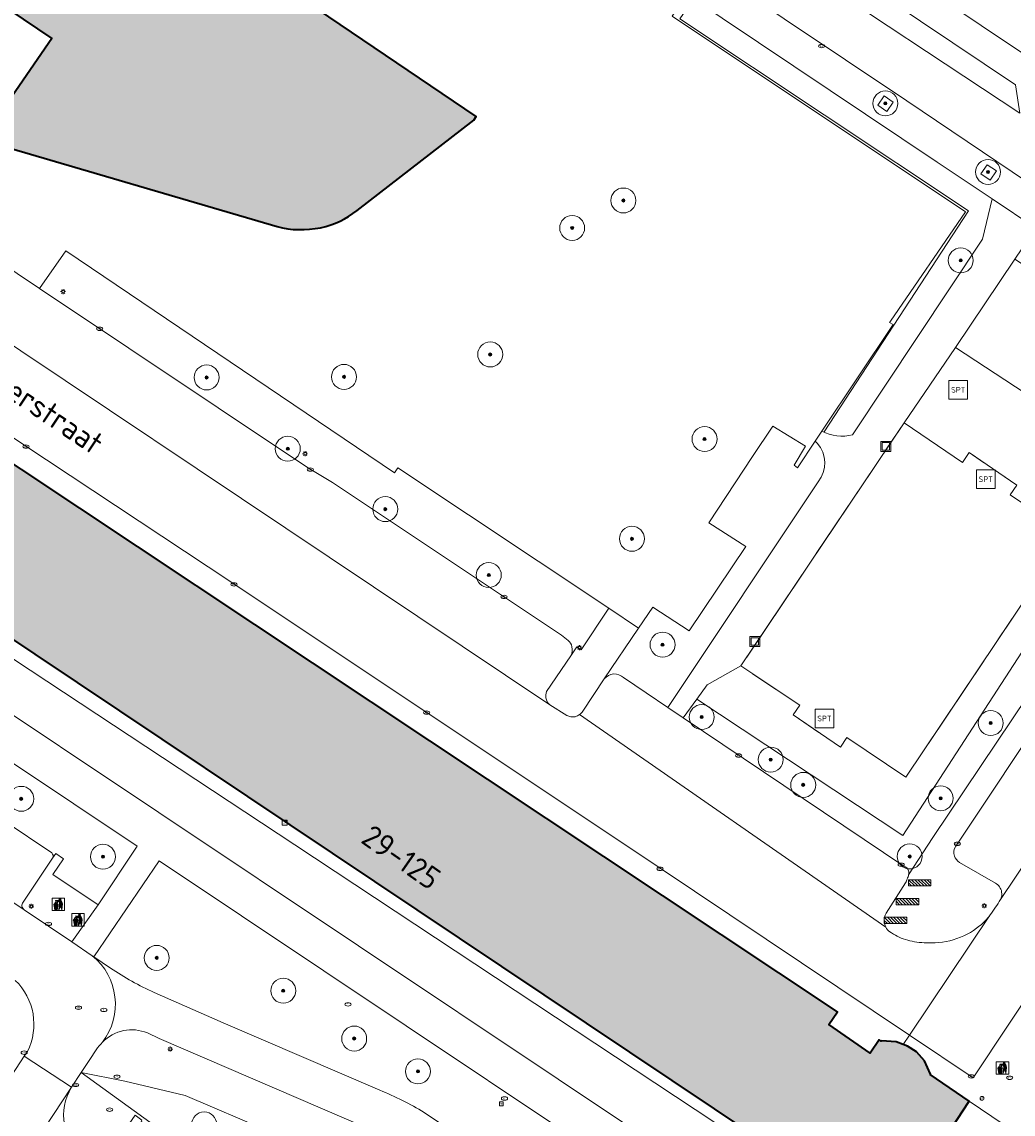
# Model space of a CAD drawing. Header units: metres. Extents: x 125349 to 128236, y 501602 to 503797.
# Tile 376 of 656: x 126907 to 126987, y 502109 to 502197. Entities that reach past the tile are written whole.
import ezdxf
from ezdxf.enums import TextEntityAlignment as Align

# ---------------------------------------------------------------- set-up
doc = ezdxf.new("R2010")
doc.units = ezdxf.units.M
doc.linetypes.add('IE-TERREINAFSCHEIDING-SO', pattern=[10, 8, -2])
doc.layers.get('0').update_dxf_attribs({"linetype": 'CONTINUOUS'})
for name, color, linetype, lineweight in [('B-WE-GR-BEPLANTING_CULTUUR_BOSPLANTSOEN-GV', 90, 'CONTINUOUS', 18), ('B-WE-GR-BEPLANTING_CULTUUR_HEESTERS-GV', 90, 'CONTINUOUS', 18), ('B-WE-GR-BOOM-S-500', 90, 'CONTINUOUS', 18), ('B-WE-GR-GROENVOORZIENING-GV', 80, 'CONTINUOUS', 18), ('B-WE-IE-AFVAL APART PLAATS-S', 7, 'CONTINUOUS', 18), ('B-WE-IE-MEUBILAIR-S', 7, 'CONTINUOUS', 18), ('B-WE-IE-MEUBILAIR_WEGMEUBILAIR-GV', 7, 'CONTINUOUS', 18), ('B-WE-IE-MEUBILAIR_WEGMEUBILAIR-S', 7, 'CONTINUOUS', 18), ('B-WE-IE-MEUBILAIR_WEGMEUBILAIR_AFVALBAK-S', 7, 'CONTINUOUS', 18), ('B-WE-IE-TERREINAFSCHEIDING-G', 210, 'IE-TERREINAFSCHEIDING-SO', 18), ('B-WE-IE-TERREINAFSCHEIDING_KUNSTMATIG_HEKWERK-G', 20, 'IE-TERREINAFSCHEIDING_KUNSTMATIG-SO', 18), ('B-WE-OG-BEBOUWING-GV', 7, 'CONTINUOUS', 35), ('B-WE-OG-BEBOUWING-T18', 10, 'CONTINUOUS', 18), ('B-WE-OG-BEBOUWING_TE AMOVEREN-V', 253, 'CONTINUOUS', 18), ('B-WE-OG-TERREIN_BEGROEID-GV', 7, 'CONTINUOUS', 18), ('B-WE-OG-TERREIN_ERF-GV', 7, 'CONTINUOUS', 18), ('B-WE-OG-TOPOGRAFIE-T18', 10, 'CONTINUOUS', 18), ('B-WE-VH-GESLOTENVERHARDING_ASFALT-GV', 10, 'CONTINUOUS', 18), ('B-WE-VH-GESLOTENVERHARDING_BETON-GV', 10, 'CONTINUOUS', 18), ('B-WE-VH-GESLOTENVERHARDING_KUNSTSTOF-GV', 10, 'CONTINUOUS', 18), ('B-WE-VH-ONVERHARD-GV', 252, 'CONTINUOUS', 18), ('B-WE-VH-OPENVERHARDING-GV', 90, 'CONTINUOUS', 18), ('B-WE-VH-OPENVERHARDING_BETONSTRAATSTEEN-GV', 90, 'CONTINUOUS', 18), ('B-WE-VH-OPENVERHARDING_TEGEL-GV', 90, 'CONTINUOUS', 18)]:
    doc.layers.add(name, color=color, linetype=linetype, lineweight=lineweight)
doc.layers.add('B-WE-OG-BEBOUWING-V', color=7, linetype='CONTINUOUS', lineweight=18, true_color=0xcc646e)
doc.styles.add('NLCS-ISO', font='NLCS-ISO.ttf')
doc.styles.add('NLCS-ISO-M1000-T18', font='NLCS-ISO.ttf', dxfattribs={"height": 1.8})
doc.linetypes.add('IE-TERREINAFSCHEIDING_KUNSTMATIG-SO', pattern='A,4,[82,NLCS.SHX,S=0.75,R=90,X=0,Y=0],4,-2', length=10)

# ---------------------------------------------------------------- blocks, each defined once
blk = doc.blocks.new('SIE-WEG_AFVALBAK-SO')
at = {"color": 0, "linetype": 'ByBlock', "lineweight": 18}
for points in [[(-2, -2), (2, -2), (2, 2), (-2, 2)], [(-1.5, -1.5), (1.5, -1.5), (1.5, 1.5), (-1.5, 1.5)]]:
    blk.add_lwpolyline(points, close=True, dxfattribs=at)
blk = doc.blocks.new('SIE-AFVAL APART PLAATS-SO')
h = blk.add_hatch(color=256)
h.dxf.hatch_style = 1
h.paths.add_polyline_path([(-0.09, 0.07), (-1.76, 0.07, 0.819081), (-1.79, -0.09), (-1.4, -2.19, 0.36153), (-1.37, -2.21), (-0.47, -2.21, 0.36153), (-0.44, -2.19), (-0.05, -0.09, 0.819081)])
h.paths.add_polyline_path([(-0.16, -0.1), (-0.2, -0.33), (-0.49, -0.33), (-0.47, -0.1)], flags=16)
h.paths.add_polyline_path([(-0.55, -0.1), (-0.58, -0.33), (-0.87, -0.33), (-0.87, -0.1)], flags=16)
h.paths.add_polyline_path([(-0.22, -0.42), (-0.27, -0.73), (-0.53, -0.73), (-0.5, -0.42)], flags=16)
h.paths.add_polyline_path([(-0.58, -0.42), (-0.61, -0.73), (-0.87, -0.73), (-0.87, -0.42)], flags=16)
h.paths.add_polyline_path([(-0.95, -0.1), (-0.95, -0.33), (-1.27, -0.33), (-1.29, -0.1)], flags=16)
h.paths.add_polyline_path([(-0.95, -0.42), (-0.95, -0.73), (-1.23, -0.73), (-1.26, -0.42)], flags=16)
h.paths.add_polyline_path([(-0.29, -0.83), (-0.34, -1.09), (-0.56, -1.09), (-0.54, -0.83)], flags=16)
h.paths.add_polyline_path([(-0.62, -0.83), (-0.65, -1.09), (-0.87, -1.09), (-0.87, -0.83)], flags=16)
h.paths.add_polyline_path([(-0.95, -0.83), (-0.95, -1.09), (-1.2, -1.09), (-1.22, -0.83)], flags=16)
h.paths.add_polyline_path([(-1.35, -0.33), (-1.64, -0.33), (-1.69, -0.1), (-1.37, -0.1)], flags=16)
h.paths.add_polyline_path([(-1.34, -0.42), (-1.31, -0.73), (-1.57, -0.73), (-1.63, -0.42)], flags=16)
h.paths.add_polyline_path([(-0.36, -1.18), (-0.41, -1.44), (-0.6, -1.44), (-0.57, -1.18)], flags=16)
h.paths.add_polyline_path([(-0.65, -1.18), (-0.68, -1.44), (-0.87, -1.44), (-0.87, -1.18)], flags=16)
h.paths.add_polyline_path([(-1.3, -0.83), (-1.28, -1.09), (-1.5, -1.09), (-1.55, -0.83)], flags=16)
h.paths.add_polyline_path([(-0.95, -1.18), (-0.95, -1.44), (-1.17, -1.44), (-1.19, -1.18)], flags=16)
h.paths.add_polyline_path([(-0.42, -1.53), (-0.47, -1.79), (-0.63, -1.79), (-0.6, -1.53)], flags=16)
h.paths.add_polyline_path([(-1.27, -1.18), (-1.25, -1.44), (-1.44, -1.44), (-1.49, -1.18)], flags=16)
h.paths.add_polyline_path([(-0.69, -1.53), (-0.71, -1.79), (-0.87, -1.79), (-0.87, -1.53)], flags=16)
h.paths.add_polyline_path([(-0.95, -1.53), (-0.95, -1.79), (-1.13, -1.79), (-1.16, -1.53)], flags=16)
h.paths.add_polyline_path([(-1.24, -1.53), (-1.22, -1.79), (-1.37, -1.79), (-1.42, -1.53)], flags=16)
h.paths.add_polyline_path([(-0.49, -1.89), (-0.53, -2.13), (-0.66, -2.13), (-0.64, -1.89)], flags=16)
h.paths.add_polyline_path([(-0.72, -1.89), (-0.74, -2.13), (-0.87, -2.13), (-0.87, -1.89)], flags=16)
h.paths.add_polyline_path([(-0.95, -1.89), (-0.95, -2.13), (-1.1, -2.13), (-1.12, -1.89)], flags=16)
h.paths.add_polyline_path([(-1.21, -1.89), (-1.18, -2.13), (-1.31, -2.13), (-1.35, -1.89)], flags=16)
h.paths.add_polyline_path([(-0.19, 0.78, -0.01173), (-0.3, 0.78, -0.148797), (-0.42, 1.03, -0.136076), (-0.69, 0.87), (-0.78, 0.85, -0.038293), (-1.14, 0.96), (-1.19, 0.81, -0.243822), (-1.56, 0.45, 0.344326), (-1, 0.22, -0.139345), (-0.6, 0.22, 0.618436), (-0.56, 0.27, -0.441494), (-0.47, 0.44, 0.309048)])
h.paths.add_polyline_path([(-0.49, 0.51, 0.351556), (-0.64, 0.31, 0.121061), (-1.02, 0.29, -0.288745), (-1.45, 0.42, 0.203599), (-1.12, 0.79), (-1.09, 0.87, 0.083075), (-0.28, 0.71, -0.242261)], flags=16)
h.paths.add_polyline_path([(-0.4, 0.79, -0.023345), (-0.63, 0.82, 0.07081), (-0.46, 0.9, 0.059965)], flags=16)
h.paths.add_polyline_path([(1.12, 1.48), (-1.07, 1.48, 0.860559), (-1.08, 1.42), (0.29, 1, -0.146703), (0.53, 0.28, 0.421968), (0.56, 0.25), (1.6, 0.31, 0.450293), (1.63, 0.34, 0.122241)])
h.paths.add_polyline_path([(0.26, 1.93, 1), (1.07, 1.93, 1)])
h.paths.add_polyline_path([(1.65, 0.15, 0.429303), (1.62, 0.18), (0.55, 0.23, 0.38429), (0.51, 0.2), (0.16, -2.16, 0.83726), (0.22, -2.18), (0.99, -0.78, -0.688204), (1.05, -0.78), (1.36, -2.14, 0.84934), (1.42, -2.14)])
for p, q in [((-0.09, 0.07), (-1.76, 0.07)), ((-1.4, -2.19), (-1.79, -0.09)), ((-1.37, -0.1), (-1.69, -0.1)), ((-1.64, -0.33), (-1.69, -0.1)), ((-1.64, -0.33), (-1.35, -0.33)), ((-1.63, -0.42), (-1.34, -0.42)), ((-1.57, -0.73), (-1.63, -0.42)), ((-1.57, -0.73), (-1.31, -0.73)), ((-1.55, -0.83), (-1.3, -0.83)), ((-1.5, -1.09), (-1.55, -0.83)), ((-1.5, -1.09), (-1.28, -1.09)), ((-1.49, -1.18), (-1.27, -1.18)), ((-1.44, -1.44), (-1.49, -1.18)), ((-1.44, -1.44), (-1.25, -1.44)), ((-1.42, -1.53), (-1.24, -1.53)), ((-1.37, -1.79), (-1.42, -1.53)), ((-1.37, -1.79), (-1.22, -1.79)), ((-1.37, -2.21), (-0.47, -2.21)), ((-1.31, -2.13), (-1.35, -1.89)), ((-1.35, -1.89), (-1.21, -1.89)), ((-1.31, -2.13), (-1.18, -2.13)), ((-0.95, -0.1), (-1.29, -0.1)), ((-1.27, -0.33), (-0.95, -0.33)), ((-1.26, -0.42), (-0.95, -0.42)), ((-1.23, -0.73), (-0.95, -0.73)), ((-1.22, -0.83), (-0.95, -0.83)), ((-1.2, -1.09), (-0.95, -1.09)), ((-1.19, -1.18), (-0.95, -1.18)), ((-1.17, -1.44), (-0.95, -1.44)), ((-1.16, -1.53), (-0.95, -1.53)), ((-1.13, -1.79), (-0.95, -1.79)), ((-1.12, -1.89), (-0.95, -1.89)), ((-1.1, -2.13), (-0.95, -2.13)), ((-0.95, -0.1), (-0.95, -0.33)), ((-0.95, -0.42), (-0.95, -0.73)), ((-0.95, -0.83), (-0.95, -1.09)), ((-0.95, -1.18), (-0.95, -1.44)), ((-0.95, -1.53), (-0.95, -1.79)), ((-0.95, -1.89), (-0.95, -2.13)), ((-0.87, -0.1), (-0.87, -0.33)), ((-0.55, -0.1), (-0.87, -0.1)), ((-0.87, -0.33), (-0.58, -0.33)), ((-0.87, -0.42), (-0.87, -0.73)), ((-0.87, -0.42), (-0.58, -0.42)), ((-0.87, -0.73), (-0.61, -0.73)), ((-0.87, -0.83), (-0.62, -0.83)), ((-0.87, -0.83), (-0.87, -1.09)), ((-0.87, -1.09), (-0.65, -1.09)), ((-0.87, -1.18), (-0.65, -1.18)), ((-0.87, -1.18), (-0.87, -1.44)), ((-0.87, -1.44), (-0.68, -1.44)), ((-0.87, -1.53), (-0.69, -1.53)), ((-0.87, -1.53), (-0.87, -1.79)), ((-0.87, -1.79), (-0.71, -1.79)), ((-0.87, -1.89), (-0.87, -2.13)), ((-0.87, -1.89), (-0.72, -1.89)), ((-0.87, -2.13), (-0.74, -2.13)), ((-0.66, -2.13), (-0.53, -2.13)), ((-0.64, -1.89), (-0.49, -1.89)), ((-0.63, -1.79), (-0.47, -1.79)), ((-0.6, -1.44), (-0.41, -1.44)), ((-0.6, -1.53), (-0.42, -1.53)), ((-0.57, -1.18), (-0.36, -1.18)), ((-0.56, -1.09), (-0.34, -1.09)), ((-0.54, -0.83), (-0.29, -0.83)), ((-0.53, -0.73), (-0.27, -0.73)), ((-0.53, -2.13), (-0.49, -1.89)), ((-0.5, -0.42), (-0.22, -0.42)), ((-0.49, -0.33), (-0.2, -0.33)), ((-0.16, -0.1), (-0.47, -0.1)), ((-0.47, -1.79), (-0.42, -1.53)), ((-0.44, -2.19), (-0.05, -0.09)), ((-0.41, -1.44), (-0.36, -1.18)), ((-0.34, -1.09), (-0.29, -0.83)), ((-0.27, -0.73), (-0.22, -0.42)), ((-0.2, -0.33), (-0.16, -0.1))]:
    blk.add_line(p, q)
blk.add_lwpolyline([(-2.5, -2.51), (2.5, -2.51), (2.5, 2.49), (-2.5, 2.49)], close=True)
for points in [[(-0.78, 0.85, -0.038293), (-1.14, 0.96), (-1.19, 0.81, -0.243822), (-1.56, 0.45, 0.344326), (-1, 0.22, -0.139345), (-0.6, 0.22, 0.618436), (-0.56, 0.27, -0.441494), (-0.47, 0.44, 0.309048), (-0.19, 0.78, -0.01173), (-0.3, 0.78, -0.01173)], [(-0.78, 0.85), (-0.69, 0.87, 0.136076), (-0.42, 1.03, 0.156405), (-0.29, 0.77)], [(-0.78, 0.85), (-0.69, 0.87, 0.136076), (-0.42, 1.03, 0.148797), (-0.3, 0.78, 0.148797)], [(-0.63, 0.82, 0.07081), (-0.46, 0.9, 0.059965), (-0.4, 0.79, 0.059965)], [(-0.4, 0.79, -0.023345), (-0.63, 0.82)]]:
    blk.add_lwpolyline(points, format="xyb")
for points in [[(-1.09, 0.87), (-1.12, 0.79, -0.203599), (-1.45, 0.42, 0.288745), (-1.02, 0.29, -0.121061), (-0.64, 0.31, -0.351556), (-0.49, 0.51, 0.242261), (-0.28, 0.71, -0.083075)], [(-1.07, 1.48), (1.12, 1.48, -0.122241), (1.63, 0.34, -0.450293), (1.6, 0.31), (0.56, 0.25, -0.421968), (0.53, 0.28, 0.146703), (0.29, 1), (-1.08, 1.42, -0.860559)], [(0.55, 0.23), (1.62, 0.18, -0.429303), (1.65, 0.15), (1.42, -2.14, -0.84934), (1.36, -2.14), (1.05, -0.78, 0.688204), (0.99, -0.78), (0.22, -2.18, -0.83726), (0.16, -2.16), (0.51, 0.2, -0.38429)]]:
    blk.add_lwpolyline(points, format="xyb", close=True)
for points in [[(-1.35, -0.33), (-1.37, -0.1)], [(-1.31, -0.73), (-1.34, -0.42)], [(-1.28, -1.09), (-1.3, -0.83)], [(-1.27, -0.33), (-1.29, -0.1)], [(-1.25, -1.44), (-1.27, -1.18)], [(-1.23, -0.73), (-1.26, -0.42)], [(-1.22, -1.79), (-1.24, -1.53)], [(-1.2, -1.09), (-1.22, -0.83)], [(-1.18, -2.13), (-1.21, -1.89)], [(-1.17, -1.44), (-1.19, -1.18)], [(-1.18, -2.22), (-1.18, -2.21)], [(-1.13, -1.79), (-1.16, -1.53)], [(-1.1, -2.13), (-1.12, -1.89)], [(-0.74, -2.13), (-0.72, -1.89)], [(-0.71, -1.79), (-0.69, -1.53)], [(-0.68, -1.44), (-0.65, -1.18)], [(-0.66, -2.13), (-0.64, -1.89)], [(-0.65, -1.09), (-0.62, -0.83)], [(-0.63, -1.79), (-0.6, -1.53)], [(-0.61, -0.73), (-0.58, -0.42)], [(-0.6, -1.44), (-0.57, -1.18)], [(-0.58, -0.33), (-0.55, -0.1)], [(-0.56, -1.09), (-0.54, -0.83)], [(-0.53, -0.73), (-0.5, -0.42)], [(-0.49, -0.33), (-0.47, -0.1)]]:
    blk.add_lwpolyline(points)
blk.add_circle((0.66, 1.93), 0.401)
for centre, radius, start, end in [((-1.76, -0.01), 0.0869, 90, 247.281), ((-0.09, -0.01), 0.0869, 292.719, 90), ((-1.37, -2.18), 0.0318, 190.4943, 270), ((-0.47, -2.18), 0.0318, 270, 349.5057)]:
    blk.add_arc(centre, radius, start, end)
blk = doc.blocks.new('SIE-MEUBILAIR_BORD_LOCATIEPAAL-SO')
blk.add_lwpolyline([(-0.75, -0.75), (0.75, -0.75), (0.75, 0.75), (-0.75, 0.75)], close=True)
at = {"style": 'NLCS-ISO'}
blk.add_text('lp', height=0.75, dxfattribs=at).set_placement((0.01, 0.12), align=Align.MIDDLE_CENTER)
blk = doc.blocks.new('SIE-MEUBILAIR_KAST_CAI-SO')
for points in [[(-1, 1), (1, 1), (1, 0.84), (-1, 0.84)], [(-1, 0.76), (1, 0.76), (1, -1), (-1, -1)]]:
    blk.add_lwpolyline(points, close=True)
at = {"style": 'NLCS-ISO'}
blk.add_text('cai', height=0.75, dxfattribs=at).set_placement((0, 0), align=Align.MIDDLE_CENTER)
blk = doc.blocks.new('SIE-MEUBILAIR_PAAL_LICHTMAST-SO')
for points in [[(-0.62, 0), (-1, 0)], [(-0.71, 0.71), (-0.44, 0.44)], [(0, 1), (0, 0.62)], [(0.44, 0.44), (0.71, 0.71)], [(1, 0), (0.62, 0)], [(-0.71, -0.71), (-0.44, -0.44)], [(0, -0.62), (0, -1)], [(0.44, -0.44), (0.71, -0.71)]]:
    blk.add_lwpolyline(points)
blk.add_circle((0, 0), 0.5)
blk = doc.blocks.new('SIE-MEUBILAIR_PAAL_AFSLUITPAAL-SO')
blk.add_circle((0, 0), 0.75)
at = {"style": 'NLCS-ISO'}
blk.add_text('af', height=0.75, dxfattribs=at).set_placement((0, 0.05), align=Align.MIDDLE_CENTER)
blk = doc.blocks.new('SIE-MEUBILAIR_PUT_DRAINAGEPUT-SO')
blk.add_ellipse((0, 0), major_axis=(1.25, 0), ratio=0.54)
at = {"style": 'NLCS-ISO'}
blk.add_text('dr', height=0.75, dxfattribs=at).set_placement((0.03, 0), align=Align.MIDDLE_CENTER)
blk = doc.blocks.new('SIE-MEUBILAIR_PUT_WATERLEIDINGPUT-SO')
blk.add_ellipse((0, 0), major_axis=(1.25, 0), ratio=0.54)
at = {"style": 'NLCS-ISO'}
blk.add_text('wl', height=0.75, dxfattribs=at).set_placement((-0.14, 0), align=Align.MIDDLE_CENTER)
blk = doc.blocks.new('SIE-MEUBILAIR_PUT_KOLK-SO')
blk.add_ellipse((0, 0), major_axis=(1.25, 0), ratio=0.54)
at = {"style": 'NLCS-ISO'}
blk.add_text('klk', height=0.75, dxfattribs=at).set_placement((0.03, 0), align=Align.MIDDLE_CENTER)
blk = doc.blocks.new('SIE-MEUBILAIR_PUT_RIOOLPUT-SO')
blk.add_ellipse((0, 0), major_axis=(1.25, 0), ratio=0.54)
at = {"style": 'NLCS-ISO'}
blk.add_text('ri', height=0.75, dxfattribs=at).set_placement((-0.04, 0.07), align=Align.MIDDLE_CENTER)
blk = doc.blocks.new('SIE-MEUBILAIR_PUT_BRANDKRAAN-SO')
blk.add_ellipse((0, 0), major_axis=(1.25, 0), ratio=0.54)
at = {"style": 'NLCS-ISO'}
blk.add_text('bk', height=0.75, dxfattribs=at).set_placement((0.03, 0), align=Align.MIDDLE_CENTER)
blk = doc.blocks.new('SIE-WEG_FIETSREK-SO')
for p, q in [((-4.5, 1.25), (-2, -1.25)), ((-4.5, 0), (-3.25, -1.25)), ((-3.25, 1.25), (-0.75, -1.25)), ((-2, 1.25), (0.5, -1.25)), ((-0.75, 1.25), (1.75, -1.25)), ((0.5, 1.25), (3, -1.25)), ((1.76, 1.25), (4.26, -1.25)), ((3.01, 1.25), (4.5, -0.24)), ((4.26, 1.25), (4.5, 1.01))]:
    blk.add_line(p, q)
at = {"flags": 128}
blk.add_lwpolyline([(4.51, -1.25), (-4.51, -1.25), (-4.51, 1.25), (4.51, 1.25), (4.51, -1.25)], close=True, dxfattribs=at)
blk = doc.blocks.new('SIE-WEG_SPEELTOESTEL-SO')
at = {"flags": 128}
blk.add_lwpolyline([(-3.75, -3.75), (3.75, -3.75), (3.75, 3.75), (-3.75, 3.75)], close=True, dxfattribs=at)
at = {"style": 'NLCS-ISO'}
blk.add_text('SPT', height=2.25, dxfattribs=at).set_placement((0, 0), align=Align.MIDDLE_CENTER)
blk = doc.blocks.new('SGR-BOOM_01-SO')
at = {"linetype": 'ByBlock', "lineweight": 18}
h = blk.add_hatch(color=0, dxfattribs=at)
h.dxf.hatch_style = 1
edge = h.paths.add_edge_path()
edge.add_arc((0, 0), 0.25, 0, 360)
at = {"color": 0, "linetype": 'ByBlock', "lineweight": 18}
for radius in [2, 0.25]:
    blk.add_circle((0, 0), radius, dxfattribs=at)

msp = doc.modelspace()

# ---------------------------------------------------------------- hatches: boundary and pattern name
at = {"layer": 'B-WE-OG-BEBOUWING-V'}
msp.add_hatch(color=256, dxfattribs=at).paths.add_polyline_path([(126931.504, 502207.027), (126935.786, 502213.321), (126910.218, 502230.715), (126898.672, 502220.849), (126893.665, 502206.504), (126909.717, 502195.676), (126904.158, 502187.647), (126904.414, 502187.464), (126927.777, 502180.625), (126928.199, 502180.523), (126928.629, 502180.447), (126929.064, 502180.396), (126929.503, 502180.371), (126929.943, 502180.372), (126930.382, 502180.399), (126930.817, 502180.451), (126931.247, 502180.528), (126931.668, 502180.632), (126932.074, 502180.756), (126932.456, 502180.894), (126932.819, 502181.05), (126933.167, 502181.226), (126933.508, 502181.425), (126934.188, 502181.903), (126943.542, 502189.141), (126943.734, 502189.439), (126926.461, 502201.125), (126928.755, 502204.498), (126929.458, 502204.02)])
at = {"layer": 'B-WE-OG-BEBOUWING_TE AMOVEREN-V', "transparency": 33554508}
h = msp.add_hatch(color=256, dxfattribs=at)
h.dxf.hatch_style = 1
h.paths.add_polyline_path([(126977.965, 502115.09), (126977.418, 502115.292), (126976.235, 502115.382), (126976.201, 502115.333), (126976.044, 502115.44), (126975.32, 502114.374), (126971.998, 502116.674), (126972.702, 502117.709), (126883.88, 502176.688), (126883.177, 502175.652), (126879.815, 502177.892), (126880.538, 502178.957), (126880.381, 502179.064), (126880.415, 502179.114), (126879.895, 502180.181), (126879.247, 502180.901), (126878.562, 502181.388), (126877.65, 502181.717), (126876.486, 502181.783), (126876.452, 502181.733), (126873.325, 502183.857), (126869.278, 502177.95), (126868.778, 502178.25), (126868.229, 502177.349), (126868.629, 502176.999), (126866.781, 502174.146), (126870.282, 502171.697), (126870.881, 502172.748), (126874.382, 502170.449), (126873.783, 502169.448), (126874.292, 502169.108), (126969.611, 502105.377), (126969.75, 502105.288), (126976.713, 502100.829), (126978.711, 502103.683), (126979.311, 502103.333), (126979.961, 502104.234), (126979.361, 502104.584), (126983.257, 502110.54), (126980.13, 502112.664), (126980.164, 502112.714), (126979.674, 502113.772), (126979.031, 502114.498), (126978.326, 502114.956)])

# ---------------------------------------------------------------- linework, layer by layer
at = {"layer": 'B-WE-GR-BEPLANTING_CULTUUR_BOSPLANTSOEN-GV', "flags": 128}
for points in [[(126978.407, 502128.673), (126980.356, 502131.677), (126988.001, 502143.038), (127000, 502160.805), (127005.471, 502169.196), (127000, 502172.861), (126988.607, 502180.494), (126986.925, 502178.012), (126995.691, 502172.253), (126996.901, 502170.553), (127000, 502169.252), (127001.783, 502168.503), (127000, 502165.76), (126977.952, 502131.837), (126961.424, 502142.747)], [(126961.424, 502142.747), (126960.332, 502141.259)], [(126960.332, 502141.259), (126978.008, 502129.374)]]:
    msp.add_lwpolyline(points, dxfattribs=at)
at = {"layer": 'B-WE-GR-BEPLANTING_CULTUUR_BOSPLANTSOEN-GV'}
for points in [[(126978.008, 502129.374, -0.239463), (126978.407, 502128.992)], [(126978.407, 502128.992, -0.112854), (126978.407, 502128.673)]]:
    msp.add_lwpolyline(points, format="xyb", dxfattribs=at)
at = {"layer": 'B-WE-GR-BEPLANTING_CULTUUR_HEESTERS-GV', "flags": 128}
for points in [[(126973.909, 502163.931), (126984.337, 502179.616), (126985.115, 502182.833), (126980.702, 502185.789), (126960.623, 502199.238), (126960.573, 502199.168), (126959.455, 502197.467), (126982.968, 502181.811), (126976.945, 502173.044), (126976.876, 502172.942)], [(126951.325, 502146.235), (126951.811, 502146.954), (126952.162, 502146.699), (126954.369, 502150.031), (126937.452, 502161.299), (126937.172, 502160.877), (126910.834, 502178.682), (126908.727, 502175.647)], [(126908.727, 502175.647), (126930.196, 502161.311), (126932.221, 502160.098), (126950.56, 502147.875), (126951.11, 502147.464)], [(126976.876, 502172.942), (126977.165, 502172.783), (126971.452, 502164.216)], [(126909.777, 502130.017), (126910.04, 502130.377), (126910.649, 502129.952), (126909.8, 502128.699), (126913.416, 502126.27), (126916.555, 502130.973), (126890.979, 502148.031), (126888.504, 502144.269)], [(126902.035, 502135.557), (126909.699, 502130.432)]]:
    msp.add_lwpolyline(points, dxfattribs=at)
for points in [[(126969.347, 502104.569), (126969.75, 502105.288), (126969.611, 502105.377), (126874.292, 502169.108), (126873.523, 502167.788), (126929.202, 502131.076)], [(126912.07, 502112.831), (126925.114, 502103.405), (126929.637, 502101.524), (126931.573, 502103.832), (126927.149, 502108.096), (126920.403, 502110.99), (126915.563, 502112.14)]]:
    msp.add_lwpolyline(points, close=True, dxfattribs=at)
at = {"layer": 'B-WE-GR-BEPLANTING_CULTUUR_HEESTERS-GV'}
for points in [[(126971.452, 502164.216, 0.186802), (126973.909, 502163.931)], [(126951.11, 502147.464, -0.160842), (126951.413, 502146.947)], [(126951.413, 502146.947, -0.165631), (126951.325, 502146.235)], [(126909.699, 502130.432, -0.351615), (126909.777, 502130.017)]]:
    msp.add_lwpolyline(points, format="xyb", dxfattribs=at)
at = {"layer": 'B-WE-GR-GROENVOORZIENING-GV', "flags": 128}
for points in [[(126970.918, 502163.416), (126969.5, 502161.289), (126969.226, 502161.507), (126970.131, 502163.016), (126967.513, 502164.638), (126965.884, 502162.199)], [(126965.884, 502162.199), (126962.397, 502156.879), (126965.347, 502154.98), (126960.8, 502148.223), (126957.899, 502150.122), (126956.759, 502148.439), (126954.004, 502144.372)], [(126959.089, 502142.094), (126971.15, 502160.176)], [(126955.551, 502144.473), (126957.362, 502143.256), (126959.089, 502142.094)]]:
    msp.add_lwpolyline(points, dxfattribs=at)
at = {"layer": 'B-WE-GR-GROENVOORZIENING-GV'}
for points in [[(126971.074, 502163.258, 0.025477), (126970.918, 502163.416)], [(126971.15, 502160.176, 0.36924), (126971.074, 502163.258)], [(126954.004, 502144.372, -0.198821), (126954.752, 502144.767)], [(126954.752, 502144.767, -0.195081), (126955.551, 502144.473)]]:
    msp.add_lwpolyline(points, format="xyb", dxfattribs=at)
at = {"layer": 'B-WE-IE-MEUBILAIR_WEGMEUBILAIR-GV', "flags": 128}
for points in [[(126976.666, 502189.847), (126977.167, 502190.589), (126976.434, 502191.083), (126975.934, 502190.34)], [(126984.694, 502185.559), (126984.192, 502184.834), (126984.935, 502184.345), (126985.437, 502185.071)]]:
    msp.add_lwpolyline(points, close=True, dxfattribs=at)
at = {"layer": 'B-WE-IE-TERREINAFSCHEIDING-G', "flags": 128}
msp.add_lwpolyline([(126978.034, 502164.88), (126982.722, 502161.718), (126983.267, 502162.505), (126987.072, 502159.907), (126986.557, 502159.124), (126991.248, 502155.97), (126978.176, 502136.5), (126973.46, 502139.687), (126972.953, 502138.895), (126969.138, 502141.486), (126969.681, 502142.269), (126964.946, 502145.414)], close=True, dxfattribs=at)
at = {"layer": 'B-WE-IE-TERREINAFSCHEIDING_KUNSTMATIG_HEKWERK-G', "flags": 128}
msp.add_lwpolyline([(126971.623, 502164.18), (126983.202, 502181.871), (126960.066, 502197.26), (126961.169, 502198.867), (126947.14, 502208.187)], dxfattribs=at)
at = {"layer": 'B-WE-OG-BEBOUWING-GV', "flags": 128}
for points in [[(126893.665, 502206.504), (126909.717, 502195.676), (126904.158, 502187.647)], [(126904.414, 502187.464), (126927.777, 502180.625), (126928.199, 502180.523), (126928.629, 502180.447), (126929.064, 502180.396), (126929.503, 502180.371), (126929.943, 502180.372), (126930.382, 502180.399), (126930.817, 502180.451), (126931.247, 502180.528), (126931.668, 502180.632), (126932.074, 502180.756), (126932.456, 502180.894), (126932.819, 502181.05), (126933.167, 502181.226), (126933.508, 502181.425), (126934.188, 502181.903), (126943.542, 502189.141), (126943.734, 502189.439), (126926.461, 502201.125)], [(126979.361, 502104.584), (126983.257, 502110.54), (126980.13, 502112.664), (126980.164, 502112.714), (126979.674, 502113.772), (126979.031, 502114.498), (126978.326, 502114.956), (126977.965, 502115.09), (126977.418, 502115.292), (126976.235, 502115.382), (126976.201, 502115.333), (126976.044, 502115.44), (126975.32, 502114.374), (126971.998, 502116.674), (126972.702, 502117.709), (126883.88, 502176.688)], [(126874.292, 502169.108), (126969.611, 502105.377)]]:
    msp.add_lwpolyline(points, dxfattribs=at)
at = {"layer": 'B-WE-OG-TERREIN_BEGROEID-GV', "flags": 128}
for points in [[(126961.424, 502142.747), (126977.952, 502131.837), (127000, 502165.76), (127001.783, 502168.503), (127000, 502169.252), (126996.901, 502170.553), (126995.691, 502172.253), (126990.924, 502165.182), (126982.159, 502170.941), (126978.034, 502164.88), (126982.722, 502161.718), (126983.267, 502162.505), (126987.072, 502159.907), (126986.557, 502159.124), (126991.248, 502155.97), (126978.176, 502136.5), (126973.46, 502139.687), (126972.953, 502138.895), (126969.138, 502141.486), (126969.681, 502142.269), (126964.946, 502145.414), (126962.265, 502143.892)], [(126870.721, 502165.4), (126918.295, 502133.679), (126966.302, 502101.617), (126965.967, 502101.125), (126973.754, 502095.918), (126976.406, 502099.91), (126976.222, 502100.026), (126975.874, 502100.246), (126973.799, 502097.308), (126967.415, 502101.114), (126969.347, 502104.569), (126929.202, 502131.076), (126873.523, 502167.788), (126874.292, 502169.108), (126873.783, 502169.448), (126873.609, 502169.558), (126871.417, 502166.402)]]:
    msp.add_lwpolyline(points, close=True, dxfattribs=at)
for points in [[(126939.556, 502109.64), (126953.488, 502100.301), (126968.253, 502090.338), (126971.054, 502094.604), (126918.316, 502129.797), (126913.077, 502122.11)], [(126913.077, 502122.11), (126914.421, 502121.206)], [(126917.928, 502119.249), (126923.442, 502116.822)], [(126923.442, 502116.822), (126936.015, 502111.41)], [(126965.986, 502088.207), (126964.422, 502089.249), (126939.654, 502105.855), (126937.331, 502107.216), (126934.876, 502108.428), (126918.327, 502115.573), (126917.378, 502116.005)], [(126913.265, 502114.654), (126912.761, 502113.885), (126912.07, 502112.831), (126915.563, 502112.14), (126920.403, 502110.99), (126927.149, 502108.096), (126931.573, 502103.832), (126929.637, 502101.524), (126925.114, 502103.405), (126954.038, 502084.094), (126951.362, 502080.072), (126953.865, 502078.392), (126954.301, 502079.052), (126954.244, 502079.098), (126959.297, 502086.852), (126963.369, 502084.23), (126965.986, 502088.207)], [(126913.595, 502105.346), (126916.38, 502109.415), (126916.935, 502109.004), (126916.874, 502108.906), (126925.114, 502103.405), (126912.07, 502112.831), (126911.295, 502111.649)]]:
    msp.add_lwpolyline(points, dxfattribs=at)
at = {"layer": 'B-WE-OG-TERREIN_BEGROEID-GV'}
for points in [[(126914.421, 502121.206, 0.046918), (126917.928, 502119.249)], [(126917.378, 502116.005, 0.307067), (126913.76, 502115.262)], [(126913.76, 502115.262, 0.038855), (126913.265, 502114.654)], [(126911.295, 502111.649, 0.402503), (126912.386, 502106.146)], [(126936.015, 502111.41, -0.040104), (126939.556, 502109.64)]]:
    msp.add_lwpolyline(points, format="xyb", dxfattribs=at)
at = {"layer": 'B-WE-OG-TERREIN_ERF-GV', "flags": 128}
msp.add_lwpolyline([(126966.265, 502213.681), (126961.117, 502217.123), (126955.97, 502220.564), (126950.698, 502224.089), (126949.122, 502221.704), (126949.423, 502220.003), (126990.032, 502192.865), (126992.331, 502196.268), (126992.11, 502196.402), (126986.822, 502199.938), (126981.674, 502203.379), (126976.535, 502206.815), (126971.396, 502210.251)], close=True, dxfattribs=at)
for points in [[(126904.158, 502187.647), (126909.717, 502195.676), (126893.665, 502206.504)], [(126926.461, 502201.125), (126943.734, 502189.439), (126943.542, 502189.141), (126934.188, 502181.903), (126933.508, 502181.425), (126933.167, 502181.226), (126932.819, 502181.05), (126932.456, 502180.894), (126932.074, 502180.756), (126931.668, 502180.632), (126931.247, 502180.528), (126930.817, 502180.451), (126930.382, 502180.399), (126929.943, 502180.372), (126929.503, 502180.371), (126929.064, 502180.396), (126928.629, 502180.447), (126928.199, 502180.523), (126927.777, 502180.625), (126904.414, 502187.464)], [(126896.249, 502184.012), (126908.727, 502175.647), (126910.834, 502178.682), (126937.172, 502160.877), (126937.452, 502161.299), (126954.369, 502150.031), (126956.759, 502148.439), (126957.899, 502150.122), (126960.8, 502148.223), (126965.347, 502154.98), (126962.397, 502156.879), (126965.884, 502162.199), (126967.513, 502164.638), (126970.131, 502163.016), (126969.226, 502161.507), (126969.5, 502161.289), (126970.918, 502163.416), (126971.452, 502164.216), (126977.165, 502172.783), (126976.876, 502172.942), (126976.945, 502173.044), (126982.968, 502181.811), (126959.455, 502197.467)]]:
    msp.add_lwpolyline(points, dxfattribs=at)
at = {"layer": 'B-WE-VH-GESLOTENVERHARDING_ASFALT-GV', "flags": 128}
for points in [[(126914.421, 502121.206), (126913.077, 502122.11), (126912.954, 502122.192)], [(126936.015, 502111.41), (126923.442, 502116.822), (126917.928, 502119.249)], [(126917.378, 502116.005), (126918.327, 502115.573), (126934.876, 502108.428), (126937.331, 502107.216), (126939.654, 502105.855), (126964.422, 502089.249), (126965.986, 502088.207), (126967.43, 502087.245), (126969.616, 502085.788), (126975.599, 502081.886), (126981.473, 502078.056), (126984.808, 502075.784), (126986.137, 502077.457), (126986.664, 502078.121), (126986.655, 502078.127)], [(126968.253, 502090.338), (126953.488, 502100.301), (126939.556, 502109.64)]]:
    msp.add_lwpolyline(points, dxfattribs=at)
at = {"layer": 'B-WE-VH-GESLOTENVERHARDING_ASFALT-GV'}
for points in [[(126912.954, 502122.192, -0.408066), (126913.76, 502115.262)], [(126917.928, 502119.249, -0.046918), (126914.421, 502121.206)], [(126913.76, 502115.262, -0.307067), (126917.378, 502116.005)], [(126939.556, 502109.64, 0.040104), (126936.015, 502111.41)]]:
    msp.add_lwpolyline(points, format="xyb", dxfattribs=at)
at = {"layer": 'B-WE-VH-GESLOTENVERHARDING_BETON-GV', "flags": 128}
msp.add_lwpolyline([(126964.946, 502145.414), (126969.681, 502142.269), (126969.138, 502141.486), (126972.953, 502138.895), (126973.46, 502139.687), (126978.176, 502136.5), (126991.248, 502155.97), (126986.557, 502159.124), (126987.072, 502159.907), (126983.267, 502162.505), (126982.722, 502161.718), (126978.034, 502164.88)], close=True, dxfattribs=at)
at = {"layer": 'B-WE-VH-GESLOTENVERHARDING_KUNSTSTOF-GV', "flags": 128}
msp.add_lwpolyline([(126986.925, 502178.012), (126982.159, 502170.941), (126990.924, 502165.182), (126995.691, 502172.253)], close=True, dxfattribs=at)
at = {"layer": 'B-WE-VH-ONVERHARD-GV', "flags": 128}
for points in [[(126961.424, 502142.747), (126962.265, 502143.892), (126964.946, 502145.414), (126978.034, 502164.88), (126982.159, 502170.941), (126986.925, 502178.012), (126988.607, 502180.494), (126985.115, 502182.833)], [(126985.115, 502182.833), (126984.337, 502179.616), (126973.909, 502163.931)], [(126971.452, 502164.216), (126970.918, 502163.416)], [(126971.15, 502160.176), (126959.089, 502142.094), (126960.332, 502141.259), (126961.424, 502142.747)]]:
    msp.add_lwpolyline(points, dxfattribs=at)
at = {"layer": 'B-WE-VH-ONVERHARD-GV'}
for points in [[(126973.909, 502163.931, -0.186802), (126971.452, 502164.216)], [(126970.918, 502163.416, -0.025477), (126971.074, 502163.258)], [(126971.074, 502163.258, -0.36924), (126971.15, 502160.176)]]:
    msp.add_lwpolyline(points, format="xyb", dxfattribs=at)
at = {"layer": 'B-WE-VH-OPENVERHARDING-GV', "flags": 128}
for points in [[(126831.764, 502170.505), (126831.672, 502170.374), (126827.145, 502163.59), (126822.976, 502166.39), (126822.812, 502166.454), (126821.35, 502164.252), (126821.829, 502163.909), (126822.012, 502163.9), (126829.516, 502158.856), (126831.254, 502157.836), (126849.353, 502145.722), (126850.045, 502145.259), (126897.233, 502113.675), (126902.169, 502110.371), (126904.149, 502109.05), (126907.503, 502114.133)], [(126966.302, 502101.617), (126918.295, 502133.679), (126870.721, 502165.4), (126869.909, 502165.942), (126863.957, 502169.911)], [(126886.116, 502140.729), (126888.504, 502144.269), (126890.979, 502148.031), (126916.555, 502130.973), (126913.416, 502126.27), (126911.308, 502123.3), (126912.954, 502122.192), (126913.077, 502122.11), (126918.316, 502129.797), (126971.054, 502094.604)], [(126909.699, 502130.432), (126902.035, 502135.557)], [(126912.954, 502122.192), (126911.308, 502123.3), (126907.501, 502125.865), (126898.679, 502131.807)], [(126898.679, 502131.807), (126907.501, 502125.865)], [(126907.403, 502126.491), (126909.777, 502130.017)], [(126913.416, 502126.27), (126909.8, 502128.699), (126910.649, 502129.952), (126910.04, 502130.377), (126909.777, 502130.017)], [(126907.501, 502125.865), (126911.308, 502123.3), (126913.416, 502126.27)], [(126907.503, 502114.133), (126907.755, 502114.514)], [(126907.755, 502114.514), (126907.503, 502114.133), (126911.295, 502111.649), (126912.07, 502112.831)], [(126912.07, 502112.831), (126912.761, 502113.885), (126913.265, 502114.654)], [(126986.9, 502108.072), (126983.257, 502110.54), (126979.361, 502104.584)]]:
    msp.add_lwpolyline(points, dxfattribs=at)
at = {"layer": 'B-WE-VH-OPENVERHARDING-GV'}
for points in [[(126909.777, 502130.017, 0.351615), (126909.699, 502130.432)], [(126907.501, 502125.865, -0.431244), (126907.403, 502126.491)], [(126913.76, 502115.262, 0.408066), (126912.954, 502122.192)], [(126906.782, 502120.218, -0.32696), (126907.755, 502114.514)], [(126913.265, 502114.654, -0.038855), (126913.76, 502115.262)]]:
    msp.add_lwpolyline(points, format="xyb", dxfattribs=at)
at = {"layer": 'B-WE-VH-OPENVERHARDING-GV', "flags": 128}
msp.add_lwpolyline([(126907.503, 502114.133), (126904.149, 502109.05), (126875.139, 502065.569), (126878.87, 502063.047), (126880.559, 502065.582), (126880.723, 502065.829), (126883.969, 502070.673), (126884.161, 502070.961), (126886.653, 502074.707), (126886.835, 502074.979), (126891.395, 502081.812), (126891.749, 502082.339), (126896.298, 502089.199), (126896.464, 502089.445), (126898.998, 502093.185), (126899.2, 502093.483), (126902.395, 502098.293), (126903.429, 502099.851), (126904.092, 502100.799), (126911.295, 502111.649)], close=True, dxfattribs=at)
at = {"layer": 'B-WE-VH-OPENVERHARDING_BETONSTRAATSTEEN-GV', "flags": 128}
msp.add_lwpolyline([(126960.623, 502199.238), (126980.702, 502185.789), (126985.115, 502182.833), (126988.607, 502180.494), (127000, 502172.861), (127005.471, 502169.196), (127006.927, 502171.39), (127000, 502176.05), (126978.254, 502190.68), (126948.846, 502210.369), (126948.092, 502210.873), (126933.817, 502220.431), (126933.054, 502220.942), (126892.136, 502248.338), (126890.645, 502246.113), (126895.489, 502242.868), (126896.413, 502242.249), (126939.217, 502213.577), (126952.579, 502204.627)], close=True, dxfattribs=at)
for points in [[(127009.15, 502174.695), (127011.601, 502178.427), (127000, 502186.182), (126997.552, 502187.819), (126991.282, 502192.065), (126990.032, 502192.865), (126949.423, 502220.003)], [(126951.16, 502213.591), (126951.063, 502213.659), (126948.846, 502210.369), (126978.254, 502190.68), (127000, 502176.05), (127006.927, 502171.39)], [(126951.962, 502213.476), (126954.084, 502214.048), (126986.967, 502191.983), (126987.31, 502189.712)], [(126951.239, 502213.546), (126987.31, 502189.712)], [(127043.802, 502213.394), (127019.752, 502177.473), (127018.057, 502174.823), (127015.999, 502171.739), (127009.786, 502162.43), (127009.16, 502161.546), (127000, 502147.85), (126985.775, 502126.7)], [(126984.952, 502125.456), (126978.466, 502115.834), (126983.586, 502112.412), (126997.918, 502133.979), (127000, 502137.093), (127030.892, 502183.311), (127049.819, 502211.734)], [(126951.11, 502147.464), (126950.56, 502147.875), (126932.221, 502160.098), (126930.196, 502161.311), (126908.727, 502175.647), (126896.249, 502184.012), (126889.167, 502188.664)], [(126874.539, 502185.388), (126880.953, 502180.937), (126890.623, 502174.382), (126907.47, 502163.138), (126924.069, 502152.146), (126958.313, 502129.303), (126978.466, 502115.834)], [(126951.003, 502141.444), (126949.626, 502142.301), (126886.031, 502184.804)], [(126886.031, 502184.804), (126949.626, 502142.301)], [(126883.88, 502176.688), (126972.702, 502117.709), (126971.998, 502116.674), (126975.32, 502114.374), (126976.044, 502115.44), (126976.201, 502115.333), (126976.235, 502115.382), (126977.418, 502115.292), (126977.965, 502115.09), (126978.466, 502115.834), (126958.313, 502129.303), (126924.069, 502152.146), (126907.47, 502163.138), (126890.623, 502174.382)], [(127009.921, 502163.211), (127008.336, 502170.442), (127006.927, 502171.39), (127005.471, 502169.196), (127000, 502160.805), (126988.001, 502143.038), (126980.356, 502131.677), (126978.407, 502128.673)], [(126985.775, 502126.7), (127000, 502147.85), (127009.16, 502161.546)], [(126982.181, 502130.977), (126997.694, 502154.245), (127000, 502157.696)], [(126997.694, 502154.245), (126982.181, 502130.977)], [(126949.376, 502143.354), (126951.325, 502146.235)], [(126957.362, 502143.256), (126955.551, 502144.473)], [(126954.004, 502144.372), (126952.279, 502141.798)], [(126978.008, 502129.374), (126960.332, 502141.259), (126959.089, 502142.094), (126957.362, 502143.256)], [(126976.574, 502124.484), (126952.022, 502141.515)], [(126997.918, 502133.979), (126983.586, 502112.412), (126978.466, 502115.834), (126977.965, 502115.09), (126978.326, 502114.956), (126979.031, 502114.498), (126979.674, 502113.772), (126980.164, 502112.714), (126980.13, 502112.664), (126983.257, 502110.54), (126986.9, 502108.072)], [(126985.366, 502128.005), (126982.472, 502129.671)], [(126976.6, 502125.603), (126978.161, 502128.041)], [(126978.466, 502115.834), (126984.952, 502125.456)], [(126911.295, 502111.649), (126904.092, 502100.799)]]:
    msp.add_lwpolyline(points, dxfattribs=at)
at = {"layer": 'B-WE-VH-OPENVERHARDING_BETONSTRAATSTEEN-GV'}
for points in [[(126951.413, 502146.947, 0.160842), (126951.11, 502147.464)], [(126951.325, 502146.235, 0.165631), (126951.413, 502146.947)], [(126954.752, 502144.767, 0.198821), (126954.004, 502144.372)], [(126955.551, 502144.473, 0.195081), (126954.752, 502144.767)], [(126949.328, 502142.848, -0.130386), (126949.376, 502143.354)], [(126949.626, 502142.301, -0.171685), (126949.328, 502142.848)], [(126951.68, 502141.344, -0.165533), (126951.003, 502141.444)], [(126952.022, 502141.515, -0.091228), (126951.68, 502141.344)], [(126952.279, 502141.798, -0.092735), (126952.022, 502141.515)], [(126982.181, 502130.977, 0.241052), (126982.08, 502130.176)], [(126982.472, 502129.671, -0.166141), (126982.08, 502130.176)], [(126978.407, 502128.992, 0.239463), (126978.008, 502129.374)], [(126978.407, 502128.673, 0.112854), (126978.407, 502128.992)], [(126978.161, 502128.041, 0.017654), (126978.296, 502128.34)], [(126978.407, 502128.673, -0.021622), (126978.296, 502128.34)], [(126985.863, 502127.296, 0.229066), (126985.366, 502128.005)], [(126985.863, 502127.296, -0.151179), (126985.775, 502126.7)], [(126985.775, 502126.7, -0.015062), (126984.952, 502125.456)], [(126976.448, 502124.96, -0.146461), (126976.6, 502125.603)], [(126984.096, 502124.576, 0.061064), (126984.952, 502125.456)], [(126976.574, 502124.484, -0.113293), (126976.448, 502124.96)], [(126976.896, 502124.112, -0.112431), (126976.574, 502124.484)], [(126981.988, 502123.472, 0.097745), (126984.096, 502124.576)], [(126976.896, 502124.112, 0.072436), (126978.144, 502123.488)], [(126979.64, 502123.233, -0.056764), (126978.144, 502123.488)], [(126979.64, 502123.233, 0.0882), (126981.988, 502123.472)], [(126912.386, 502106.146, -0.402503), (126911.295, 502111.649)]]:
    msp.add_lwpolyline(points, format="xyb", dxfattribs=at)
at = {"layer": 'B-WE-VH-OPENVERHARDING_TEGEL-GV', "flags": 128}
for points in [[(126956.759, 502148.439), (126954.369, 502150.031), (126952.162, 502146.699), (126951.811, 502146.954), (126951.325, 502146.235)], [(126952.279, 502141.798), (126954.004, 502144.372), (126956.759, 502148.439)], [(126951.325, 502146.235), (126949.376, 502143.354)], [(126949.626, 502142.301), (126951.003, 502141.444)]]:
    msp.add_lwpolyline(points, dxfattribs=at)
at = {"layer": 'B-WE-VH-OPENVERHARDING_TEGEL-GV'}
for points in [[(126949.376, 502143.354, 0.130386), (126949.328, 502142.848)], [(126949.328, 502142.848, 0.171685), (126949.626, 502142.301)], [(126951.003, 502141.444, 0.165533), (126951.68, 502141.344)], [(126951.68, 502141.344, 0.091228), (126952.022, 502141.515)], [(126952.022, 502141.515, 0.092735), (126952.279, 502141.798)]]:
    msp.add_lwpolyline(points, format="xyb", dxfattribs=at)

# ---------------------------------------------------------------- block references
at = {"layer": 'B-WE-GR-BOOM-S-500', "xscale": 0.5, "yscale": 0.5, "zscale": 0.5}
for p in [(126976.539, 502190.489), (126984.776, 502184.995), (126955.538, 502182.708), (126951.428, 502180.509), (126982.585, 502177.908), (126944.857, 502170.372), (126922.122, 502168.529), (126933.135, 502168.573), (126928.628, 502162.82), (126962.041, 502163.59), (126936.443, 502157.976), (126956.223, 502155.6), (126944.743, 502152.691), (126958.675, 502147.116), (126961.819, 502141.318), (126984.989, 502140.836), (126967.349, 502137.906), (126969.953, 502135.883), (126907.256, 502134.765), (126980.972, 502134.809), (126913.805, 502130.124), (126978.494, 502130.147), (126918.117, 502122.02), (126928.262, 502119.391), (126933.952, 502115.557), (126939.06, 502112.921), (126921.924, 502108.678)]:
    msp.add_blockref('SGR-BOOM_01-SO', p, dxfattribs=at)
at = {"layer": 'B-WE-IE-AFVAL APART PLAATS-S', "xscale": 0.2, "yscale": 0.2, "zscale": 0.2}
for p in [(126910.231, 502126.311), (126911.801, 502125.068), (126985.926, 502113.201)]:
    msp.add_blockref('SIE-AFVAL APART PLAATS-SO', p, dxfattribs=at)
at = {"layer": 'B-WE-IE-MEUBILAIR-S', "xscale": 0.2, "yscale": 0.2, "zscale": 0.2}
for name, p in [('SIE-MEUBILAIR_PUT_KOLK-SO', (126971.434, 502195.083)), ('SIE-MEUBILAIR_PAAL_LICHTMAST-SO', (126910.615, 502175.409)), ('SIE-MEUBILAIR_PUT_KOLK-SO', (126913.554, 502172.428)), ('SIE-MEUBILAIR_PUT_KOLK-SO', (126907.637, 502162.986)), ('SIE-MEUBILAIR_PAAL_LICHTMAST-SO', (126930.02, 502162.418)), ('SIE-MEUBILAIR_PUT_KOLK-SO', (126930.428, 502161.148)), ('SIE-MEUBILAIR_PUT_KOLK-SO', (126924.32, 502151.949)), ('SIE-MEUBILAIR_PUT_KOLK-SO', (126945.965, 502150.943)), ('SIE-MEUBILAIR_PAAL_LICHTMAST-SO', (126952.02, 502146.876)), ('SIE-MEUBILAIR_PUT_KOLK-SO', (126939.77, 502141.673)), ('SIE-MEUBILAIR_PUT_KOLK-SO', (126964.774, 502138.232)), ('SIE-MEUBILAIR_KAST_CAI-SO', (126928.377, 502132.856)), ('SIE-MEUBILAIR_PUT_KOLK-SO', (126982.315, 502131.158)), ('SIE-MEUBILAIR_PUT_KOLK-SO', (126977.808, 502129.486)), ('SIE-MEUBILAIR_PUT_KOLK-SO', (126958.463, 502129.153)), ('SIE-MEUBILAIR_PAAL_LICHTMAST-SO', (126908.06, 502126.159)), ('SIE-MEUBILAIR_PAAL_LICHTMAST-SO', (126984.474, 502126.194)), ('SIE-MEUBILAIR_PUT_KOLK-SO', (126909.443, 502124.737)), ('SIE-MEUBILAIR_PUT_RIOOLPUT-SO', (126933.463, 502118.295)), ('SIE-MEUBILAIR_PUT_DRAINAGEPUT-SO', (126911.851, 502118.027)), ('SIE-MEUBILAIR_PUT_RIOOLPUT-SO', (126913.88, 502117.85)), ('SIE-MEUBILAIR_PAAL_LICHTMAST-SO', (126919.199, 502114.71)), ('SIE-MEUBILAIR_PUT_KOLK-SO', (126907.491, 502114.424)), ('SIE-MEUBILAIR_PUT_RIOOLPUT-SO', (126914.94, 502112.5)), ('SIE-MEUBILAIR_PUT_KOLK-SO', (126983.422, 502112.526)), ('SIE-MEUBILAIR_PUT_BRANDKRAAN-SO', (126986.5, 502112.411)), ('SIE-MEUBILAIR_PUT_KOLK-SO', (126911.616, 502111.84)), ('SIE-MEUBILAIR_BORD_LOCATIEPAAL-SO', (126945.741, 502110.328)), ('SIE-MEUBILAIR_PUT_WATERLEIDINGPUT-SO', (126946.005, 502110.752)), ('SIE-MEUBILAIR_PAAL_AFSLUITPAAL-SO', (126984.284, 502110.77)), ('SIE-MEUBILAIR_PUT_RIOOLPUT-SO', (126914.347, 502109.859))]:
    msp.add_blockref(name, p, dxfattribs=at)
at = {"layer": 'B-WE-IE-MEUBILAIR_WEGMEUBILAIR-S', "xscale": 0.2, "yscale": 0.2, "zscale": 0.2}
for name, p in [('SIE-WEG_SPEELTOESTEL-SO', (126982.382, 502167.54)), ('SIE-WEG_SPEELTOESTEL-SO', (126984.588, 502160.377)), ('SIE-WEG_SPEELTOESTEL-SO', (126971.654, 502141.203)), ('SIE-WEG_FIETSREK-SO', (126979.289, 502128.033)), ('SIE-WEG_FIETSREK-SO', (126978.319, 502126.531)), ('SIE-WEG_FIETSREK-SO', (126977.349, 502125.028))]:
    msp.add_blockref(name, p, dxfattribs=at)
at = {"layer": 'B-WE-IE-MEUBILAIR_WEGMEUBILAIR_AFVALBAK-S', "xscale": 0.2, "yscale": 0.2, "zscale": 0.2}
for p in [(126976.579, 502163.003), (126966.069, 502147.364)]:
    msp.add_blockref('SIE-WEG_AFVALBAK-SO', p, dxfattribs=at)

# ---------------------------------------------------------------- texts
at = {"layer": 'B-WE-OG-BEBOUWING-T18', "style": 'NLCS-ISO-M1000-T18'}
msp.add_text('29-125', height=1.8, rotation=325, dxfattribs=at).set_placement((126937.727, 502130.083), align=Align.MIDDLE)
at = {"layer": 'B-WE-OG-TOPOGRAFIE-T18', "style": 'NLCS-ISO-M1000-T18'}
msp.add_text('Citerstraat', height=1.8, rotation=326.3, dxfattribs=at).set_placement((126908.851, 502166.137), align=Align.MIDDLE)

doc.saveas('drawing.dxf')
